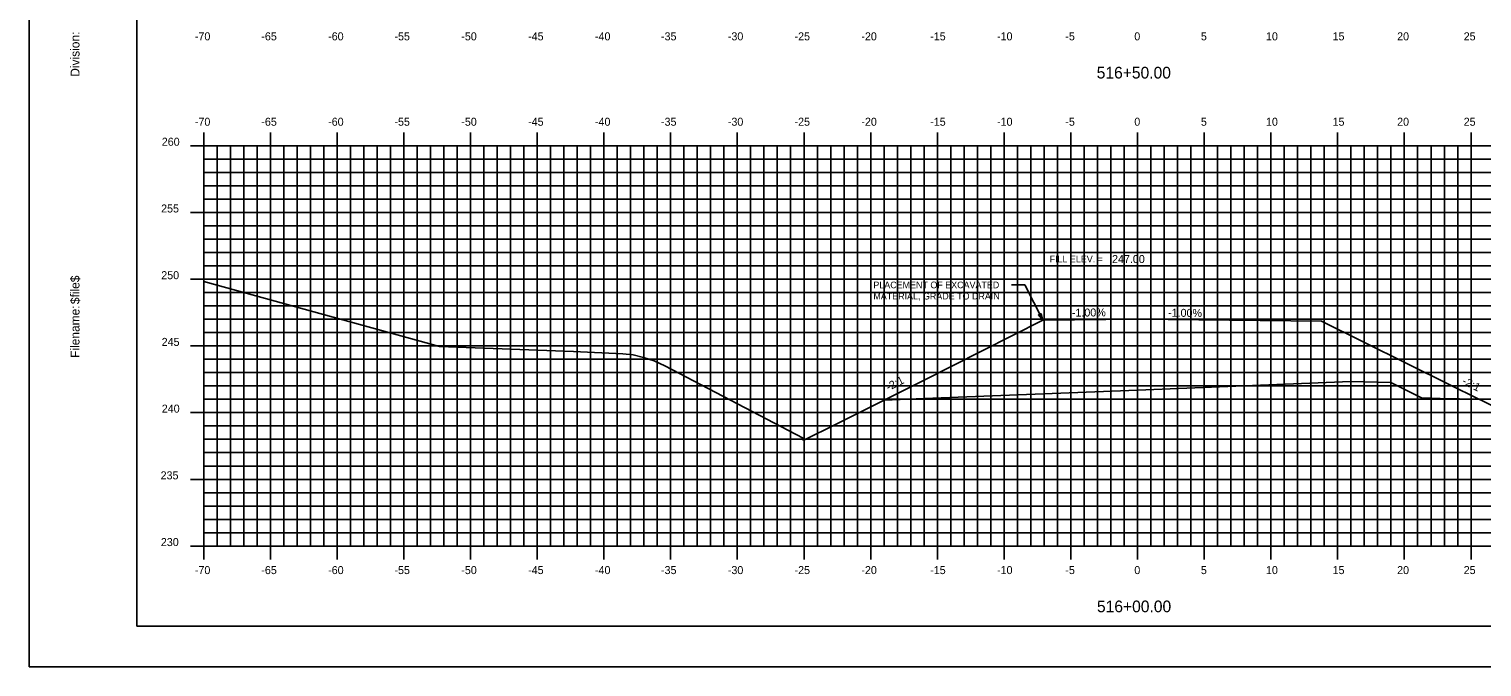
# Model space of a CAD drawing. Extents: x 1168600 to 1177589, y 610178 to 611246.
# Drawn here: x 1173648 to 1173756.9, y 610268.7 to 610316.5 of the extents above; entities that cross this region are included whole.
import ezdxf

# ---------------------------------------------------------------- set-up
doc = ezdxf.new("R2010")
doc.units = 0
for name, color, linetype in [('_Construction', 7, 'Continuous'), ('_Station Equation', 7, 'Continuous'), ('ANNOTATION', 7, 'Continuous'), ('BORDER', 7, 'Continuous'), ('D_Roadway_Centerline_Text', 7, 'Continuous'), ('D_Text_Standard', 7, 'Continuous'), ('H_V ANNOTATION', 7, 'Continuous'), ('MAJOR', 7, 'Continuous'), ('MINOR', 7, 'Continuous'), ('PLOT BOUNDARY', 7, 'Continuous')]:
    doc.layers.add(name, color=color, linetype=linetype)

msp = doc.modelspace()

# ---------------------------------------------------------------- linework, layer by layer
at = {"layer": '_Construction'}
for q in [(1173723.97, 610294.73), (1173744.86, 610294.66)]:
    msp.add_line((1173731.06, 610294.8), q, dxfattribs=at)
at = {"layer": '_Station Equation'}
for points in [[(1173661.06, 610297.63), (1173678.73, 610292.76), (1173688.79, 610292.39), (1173692.47, 610292.21), (1173693.25, 610292.12), (1173694.04, 610291.94), (1173694.83, 610291.67), (1173695.64, 610291.3), (1173706, 610285.88), (1173706, 610285.7)], [(1173752.35, 610288.92), (1173753.64, 610288.87), (1173753.75, 610288.87), (1173756.65, 610288.82), (1173756.81, 610288.74), (1173762.24, 610286.05), (1173762.46, 610285.94), (1173767.42, 610288.4), (1173767.43, 610288.49), (1173767.44, 610288.51), (1173767.47, 610288.51), (1173767.54, 610285.56), (1173771.56, 610287.86), (1173772, 610288.08), (1173772.44, 610288.23), (1173775.03, 610288.05), (1173779.01, 610287.87), (1173779.84, 610288), (1173780.66, 610288.02), (1173785.58, 610287.82), (1173792.79, 610287.15), (1173795.43, 610286.67), (1173799.27, 610287.83), (1173801.06, 610288.36)]]:
    msp.add_lwpolyline(points, dxfattribs=at)
at = {"layer": 'ANNOTATION'}
for p in [(1173721.61, 610297.37), (1173723.97, 610294.73)]:
    msp.add_line(p, (1173722.61, 610297.37), dxfattribs=at)
msp.add_lwpolyline([(1173723.85, 610295.23), (1173723.97, 610294.73), (1173723.63, 610295.12)], close=True, dxfattribs=at)
at = {"layer": 'BORDER'}
for p, q in [((1173656.06, 610376.8), (1173656.06, 610271.8)), ((1173656.06, 610271.8), (1173816.06, 610271.8))]:
    msp.add_line(p, q, dxfattribs=at)
at = {"layer": 'D_Text_Standard'}
for points in [[(1173712.06, 610288.73), (1173714.87, 610290.14), (1173723.97, 610294.73), (1173731.06, 610294.8), (1173744.86, 610294.66), (1173754.41, 610289.92), (1173756.64, 610288.82)], [(1173706, 610285.7), (1173708.53, 610286.96), (1173712.06, 610288.73), (1173715.06, 610288.85), (1173731.06, 610289.49), (1173747.06, 610290.13), (1173750.06, 610290.07), (1173752.35, 610288.92)]]:
    msp.add_lwpolyline(points, dxfattribs=at)
at = {"layer": 'MAJOR'}
for p, q in [((1173661.06, 610308.8), (1173661.06, 610307.8)), ((1173666.06, 610308.8), (1173666.06, 610307.8)), ((1173671.06, 610308.8), (1173671.06, 610307.8)), ((1173676.06, 610308.8), (1173676.06, 610307.8)), ((1173681.06, 610308.8), (1173681.06, 610307.8)), ((1173686.06, 610308.8), (1173686.06, 610307.8)), ((1173691.06, 610308.8), (1173691.06, 610307.8)), ((1173696.06, 610308.8), (1173696.06, 610307.8)), ((1173701.06, 610308.8), (1173701.06, 610307.8)), ((1173706.06, 610308.8), (1173706.06, 610307.8)), ((1173711.06, 610308.8), (1173711.06, 610307.8)), ((1173716.06, 610308.8), (1173716.06, 610307.8)), ((1173721.06, 610308.8), (1173721.06, 610307.8)), ((1173726.06, 610308.8), (1173726.06, 610307.8)), ((1173731.06, 610308.8), (1173731.06, 610307.8)), ((1173736.06, 610308.8), (1173736.06, 610307.8)), ((1173741.06, 610308.8), (1173741.06, 610307.8)), ((1173746.06, 610308.8), (1173746.06, 610307.8)), ((1173751.06, 610308.8), (1173751.06, 610307.8)), ((1173756.06, 610308.8), (1173756.06, 610307.8)), ((1173660.06, 610307.8), (1173661.06, 610307.8)), ((1173661.06, 610307.8), (1173801.06, 610307.8)), ((1173661.06, 610277.8), (1173661.06, 610307.8)), ((1173661.06, 610277.8), (1173661.06, 610307.8)), ((1173661.06, 610307.8), (1173801.06, 610307.8)), ((1173666.06, 610277.8), (1173666.06, 610307.8)), ((1173671.06, 610277.8), (1173671.06, 610307.8)), ((1173676.06, 610277.8), (1173676.06, 610307.8)), ((1173681.06, 610277.8), (1173681.06, 610307.8)), ((1173686.06, 610277.8), (1173686.06, 610307.8)), ((1173691.06, 610277.8), (1173691.06, 610307.8)), ((1173696.06, 610277.8), (1173696.06, 610307.8)), ((1173701.06, 610277.8), (1173701.06, 610307.8)), ((1173706.06, 610277.8), (1173706.06, 610307.8)), ((1173711.06, 610277.8), (1173711.06, 610307.8)), ((1173716.06, 610277.8), (1173716.06, 610307.8)), ((1173721.06, 610277.8), (1173721.06, 610307.8)), ((1173726.06, 610277.8), (1173726.06, 610307.8)), ((1173731.06, 610277.8), (1173731.06, 610307.8)), ((1173736.06, 610277.8), (1173736.06, 610307.8)), ((1173741.06, 610277.8), (1173741.06, 610307.8)), ((1173746.06, 610277.8), (1173746.06, 610307.8)), ((1173751.06, 610277.8), (1173751.06, 610307.8)), ((1173756.06, 610277.8), (1173756.06, 610307.8)), ((1173660.06, 610302.8), (1173661.06, 610302.8)), ((1173661.06, 610302.8), (1173801.06, 610302.8)), ((1173660.06, 610297.8), (1173661.06, 610297.8)), ((1173661.06, 610297.8), (1173801.06, 610297.8)), ((1173660.06, 610292.8), (1173661.06, 610292.8)), ((1173661.06, 610292.8), (1173801.06, 610292.8)), ((1173660.06, 610287.8), (1173661.06, 610287.8)), ((1173661.06, 610287.8), (1173801.06, 610287.8)), ((1173660.06, 610282.8), (1173661.06, 610282.8)), ((1173661.06, 610282.8), (1173801.06, 610282.8)), ((1173660.06, 610277.8), (1173661.06, 610277.8)), ((1173661.06, 610277.8), (1173801.06, 610277.8)), ((1173661.06, 610277.8), (1173801.06, 610277.8)), ((1173661.06, 610276.8), (1173661.06, 610277.8)), ((1173666.06, 610276.8), (1173666.06, 610277.8)), ((1173671.06, 610276.8), (1173671.06, 610277.8)), ((1173676.06, 610276.8), (1173676.06, 610277.8)), ((1173681.06, 610276.8), (1173681.06, 610277.8)), ((1173686.06, 610276.8), (1173686.06, 610277.8)), ((1173691.06, 610276.8), (1173691.06, 610277.8)), ((1173696.06, 610276.8), (1173696.06, 610277.8)), ((1173701.06, 610276.8), (1173701.06, 610277.8)), ((1173706.06, 610276.8), (1173706.06, 610277.8)), ((1173711.06, 610276.8), (1173711.06, 610277.8)), ((1173716.06, 610276.8), (1173716.06, 610277.8)), ((1173721.06, 610276.8), (1173721.06, 610277.8)), ((1173726.06, 610276.8), (1173726.06, 610277.8)), ((1173731.06, 610276.8), (1173731.06, 610277.8)), ((1173736.06, 610276.8), (1173736.06, 610277.8)), ((1173741.06, 610276.8), (1173741.06, 610277.8)), ((1173746.06, 610276.8), (1173746.06, 610277.8)), ((1173751.06, 610276.8), (1173751.06, 610277.8)), ((1173756.06, 610276.8), (1173756.06, 610277.8))]:
    msp.add_line(p, q, dxfattribs=at)
at = {"layer": 'MINOR'}
for p, q in [((1173662.06, 610277.8), (1173662.06, 610307.8)), ((1173663.06, 610277.8), (1173663.06, 610307.8)), ((1173664.06, 610277.8), (1173664.06, 610307.8)), ((1173665.06, 610277.8), (1173665.06, 610307.8)), ((1173667.06, 610277.8), (1173667.06, 610307.8)), ((1173668.06, 610277.8), (1173668.06, 610307.8)), ((1173669.06, 610277.8), (1173669.06, 610307.8)), ((1173670.06, 610277.8), (1173670.06, 610307.8)), ((1173672.06, 610277.8), (1173672.06, 610307.8)), ((1173673.06, 610277.8), (1173673.06, 610307.8)), ((1173674.06, 610277.8), (1173674.06, 610307.8)), ((1173675.06, 610277.8), (1173675.06, 610307.8)), ((1173677.06, 610277.8), (1173677.06, 610307.8)), ((1173678.06, 610277.8), (1173678.06, 610307.8)), ((1173679.06, 610277.8), (1173679.06, 610307.8)), ((1173680.06, 610277.8), (1173680.06, 610307.8)), ((1173682.06, 610277.8), (1173682.06, 610307.8)), ((1173683.06, 610277.8), (1173683.06, 610307.8)), ((1173684.06, 610277.8), (1173684.06, 610307.8)), ((1173685.06, 610277.8), (1173685.06, 610307.8)), ((1173687.06, 610277.8), (1173687.06, 610307.8)), ((1173688.06, 610277.8), (1173688.06, 610307.8)), ((1173689.06, 610277.8), (1173689.06, 610307.8)), ((1173690.06, 610277.8), (1173690.06, 610307.8)), ((1173692.06, 610277.8), (1173692.06, 610307.8)), ((1173693.06, 610277.8), (1173693.06, 610307.8)), ((1173694.06, 610277.8), (1173694.06, 610307.8)), ((1173695.06, 610277.8), (1173695.06, 610307.8)), ((1173697.06, 610277.8), (1173697.06, 610307.8)), ((1173698.06, 610277.8), (1173698.06, 610307.8)), ((1173699.06, 610277.8), (1173699.06, 610307.8)), ((1173700.06, 610277.8), (1173700.06, 610307.8)), ((1173702.06, 610277.8), (1173702.06, 610307.8)), ((1173703.06, 610277.8), (1173703.06, 610307.8)), ((1173704.06, 610277.8), (1173704.06, 610307.8)), ((1173705.06, 610277.8), (1173705.06, 610307.8)), ((1173707.06, 610277.8), (1173707.06, 610307.8)), ((1173708.06, 610277.8), (1173708.06, 610307.8)), ((1173709.06, 610277.8), (1173709.06, 610307.8)), ((1173710.06, 610277.8), (1173710.06, 610307.8)), ((1173712.06, 610277.8), (1173712.06, 610307.8)), ((1173713.06, 610277.8), (1173713.06, 610307.8)), ((1173714.06, 610277.8), (1173714.06, 610307.8)), ((1173715.06, 610277.8), (1173715.06, 610307.8)), ((1173717.06, 610277.8), (1173717.06, 610307.8)), ((1173718.06, 610277.8), (1173718.06, 610307.8)), ((1173719.06, 610277.8), (1173719.06, 610307.8)), ((1173720.06, 610277.8), (1173720.06, 610307.8)), ((1173722.06, 610277.8), (1173722.06, 610307.8)), ((1173723.06, 610277.8), (1173723.06, 610307.8)), ((1173724.06, 610277.8), (1173724.06, 610307.8)), ((1173725.06, 610277.8), (1173725.06, 610307.8)), ((1173727.06, 610277.8), (1173727.06, 610307.8)), ((1173728.06, 610277.8), (1173728.06, 610307.8)), ((1173729.06, 610277.8), (1173729.06, 610307.8)), ((1173730.06, 610277.8), (1173730.06, 610307.8)), ((1173732.06, 610277.8), (1173732.06, 610307.8)), ((1173733.06, 610277.8), (1173733.06, 610307.8)), ((1173734.06, 610277.8), (1173734.06, 610307.8)), ((1173735.06, 610277.8), (1173735.06, 610307.8)), ((1173737.06, 610277.8), (1173737.06, 610307.8)), ((1173738.06, 610277.8), (1173738.06, 610307.8)), ((1173739.06, 610277.8), (1173739.06, 610307.8)), ((1173740.06, 610277.8), (1173740.06, 610307.8)), ((1173742.06, 610277.8), (1173742.06, 610307.8)), ((1173743.06, 610277.8), (1173743.06, 610307.8)), ((1173744.06, 610277.8), (1173744.06, 610307.8)), ((1173745.06, 610277.8), (1173745.06, 610307.8)), ((1173747.06, 610277.8), (1173747.06, 610307.8)), ((1173748.06, 610277.8), (1173748.06, 610307.8)), ((1173749.06, 610277.8), (1173749.06, 610307.8)), ((1173750.06, 610277.8), (1173750.06, 610307.8)), ((1173752.06, 610277.8), (1173752.06, 610307.8)), ((1173753.06, 610277.8), (1173753.06, 610307.8)), ((1173754.06, 610277.8), (1173754.06, 610307.8)), ((1173755.06, 610277.8), (1173755.06, 610307.8)), ((1173661.06, 610306.8), (1173801.06, 610306.8)), ((1173661.06, 610306.8), (1173662.06, 610306.8)), ((1173661.06, 610305.8), (1173801.06, 610305.8)), ((1173661.06, 610305.8), (1173662.06, 610305.8)), ((1173661.06, 610304.8), (1173801.06, 610304.8)), ((1173661.06, 610304.8), (1173662.06, 610304.8)), ((1173661.06, 610303.8), (1173801.06, 610303.8)), ((1173661.06, 610303.8), (1173662.06, 610303.8)), ((1173661.06, 610301.8), (1173801.06, 610301.8)), ((1173661.06, 610301.8), (1173662.06, 610301.8)), ((1173661.06, 610300.8), (1173801.06, 610300.8)), ((1173661.06, 610300.8), (1173662.06, 610300.8)), ((1173661.06, 610299.8), (1173801.06, 610299.8)), ((1173661.06, 610299.8), (1173662.06, 610299.8)), ((1173661.06, 610298.8), (1173801.06, 610298.8)), ((1173661.06, 610298.8), (1173662.06, 610298.8)), ((1173661.06, 610296.8), (1173801.06, 610296.8)), ((1173661.06, 610296.8), (1173662.06, 610296.8)), ((1173661.06, 610295.8), (1173801.06, 610295.8)), ((1173661.06, 610295.8), (1173662.06, 610295.8)), ((1173661.06, 610294.8), (1173801.06, 610294.8)), ((1173661.06, 610294.8), (1173662.06, 610294.8)), ((1173661.06, 610293.8), (1173801.06, 610293.8)), ((1173661.06, 610293.8), (1173662.06, 610293.8)), ((1173661.06, 610291.8), (1173801.06, 610291.8)), ((1173661.06, 610291.8), (1173662.06, 610291.8)), ((1173661.06, 610290.8), (1173801.06, 610290.8)), ((1173661.06, 610290.8), (1173662.06, 610290.8)), ((1173661.06, 610289.8), (1173801.06, 610289.8)), ((1173661.06, 610289.8), (1173662.06, 610289.8)), ((1173661.06, 610288.8), (1173801.06, 610288.8)), ((1173661.06, 610288.8), (1173662.06, 610288.8)), ((1173661.06, 610286.8), (1173801.06, 610286.8)), ((1173661.06, 610286.8), (1173662.06, 610286.8)), ((1173661.06, 610285.8), (1173801.06, 610285.8)), ((1173661.06, 610285.8), (1173662.06, 610285.8)), ((1173661.06, 610284.8), (1173801.06, 610284.8)), ((1173661.06, 610284.8), (1173662.06, 610284.8)), ((1173661.06, 610283.8), (1173801.06, 610283.8)), ((1173661.06, 610283.8), (1173662.06, 610283.8)), ((1173661.06, 610281.8), (1173801.06, 610281.8)), ((1173661.06, 610281.8), (1173662.06, 610281.8)), ((1173661.06, 610280.8), (1173801.06, 610280.8)), ((1173661.06, 610280.8), (1173662.06, 610280.8)), ((1173661.06, 610279.8), (1173801.06, 610279.8)), ((1173661.06, 610279.8), (1173662.06, 610279.8)), ((1173661.06, 610278.8), (1173801.06, 610278.8)), ((1173661.06, 610278.8), (1173662.06, 610278.8))]:
    msp.add_line(p, q, dxfattribs=at)
at = {"layer": 'PLOT BOUNDARY'}
msp.add_lwpolyline([(1173647.97, 610268.74), (1173817.97, 610268.74), (1173817.97, 610378.74), (1173647.97, 610378.74)], close=True, dxfattribs=at)

# ---------------------------------------------------------------- texts
at = {"layer": 'ANNOTATION'}
for s, p in [('FILL ELEV. =', (1173724.47, 610299.06)), ('PLACEMENT OF EXCAVATED ', (1173711.26, 610297.12)), ('MATERIAL, GRADE TO DRAIN', (1173711.26, 610296.28))]:
    msp.add_text(s, height=0.5, dxfattribs=at).set_placement(p)
for s, rotation, p in [('-1.00%', 0.5729, (1173726.14, 610294.99)), ('-1.00%', 359.4271, (1173733.35, 610294.99)), ('-2:1', 26.7948, (1173712.39, 610289.41)), ('-2:1', 333.6129, (1173755.34, 610289.98))]:
    msp.add_text(s, height=0.6, rotation=rotation, dxfattribs=at).set_placement(p)
at = {"layer": 'BORDER'}
for s, p in [('Division:', (1173651.75, 610312.97)), ('$file$', (1173651.75, 610295.93)), ('Filename:', (1173651.75, 610291.9))]:
    msp.add_text(s, height=0.67, rotation=90, dxfattribs=at).set_placement(p)
at = {"layer": 'D_Roadway_Centerline_Text'}
msp.add_text('247.00', height=0.6, dxfattribs=at).set_placement((1173729.15, 610299.01))
at = {"layer": 'H_V ANNOTATION'}
for s, height, p in [('-70', 0.6, (1173660.4, 610315.7)), ('-65', 0.6, (1173665.38, 610315.7)), ('-60', 0.6, (1173670.39, 610315.7)), ('-55', 0.6, (1173675.36, 610315.7)), ('-50', 0.6, (1173680.37, 610315.7)), ('-45', 0.6, (1173685.38, 610315.7)), ('-40', 0.6, (1173690.39, 610315.7)), ('-35', 0.6, (1173695.34, 610315.7)), ('-30', 0.6, (1173700.35, 610315.7)), ('-25', 0.6, (1173705.35, 610315.7)), ('-20', 0.6, (1173710.36, 610315.7)), ('-15', 0.6, (1173715.52, 610315.7)), ('-10', 0.6, (1173720.53, 610315.7)), ('-5', 0.6, (1173725.65, 610315.7)), ('0', 0.6, (1173730.82, 610315.7)), ('5', 0.6, (1173735.81, 610315.7)), ('10', 0.6, (1173740.69, 610315.7)), ('15', 0.6, (1173745.68, 610315.7)), ('20', 0.6, (1173750.52, 610315.7)), ('25', 0.6, (1173755.51, 610315.7)), ('516+50.00', 0.875, (1173728, 610312.84)), ('-70', 0.6, (1173660.4, 610309.3)), ('-65', 0.6, (1173665.38, 610309.3)), ('-60', 0.6, (1173670.39, 610309.3)), ('-55', 0.6, (1173675.36, 610309.3)), ('-50', 0.6, (1173680.37, 610309.3)), ('-45', 0.6, (1173685.38, 610309.3)), ('-40', 0.6, (1173690.39, 610309.3)), ('-35', 0.6, (1173695.34, 610309.3)), ('-30', 0.6, (1173700.35, 610309.3)), ('-25', 0.6, (1173705.35, 610309.3)), ('-20', 0.6, (1173710.36, 610309.3)), ('-15', 0.6, (1173715.52, 610309.3)), ('-10', 0.6, (1173720.53, 610309.3)), ('-5', 0.6, (1173725.65, 610309.3)), ('0', 0.6, (1173730.82, 610309.3)), ('5', 0.6, (1173735.81, 610309.3)), ('10', 0.6, (1173740.69, 610309.3)), ('15', 0.6, (1173745.68, 610309.3)), ('20', 0.6, (1173750.52, 610309.3)), ('25', 0.6, (1173755.51, 610309.3)), ('260', 0.6, (1173657.92, 610307.8)), ('255', 0.6, (1173657.87, 610302.8)), ('250', 0.6, (1173657.88, 610297.8)), ('245', 0.6, (1173657.91, 610292.8)), ('240', 0.6, (1173657.92, 610287.8)), ('235', 0.6, (1173657.83, 610282.8)), ('230', 0.6, (1173657.85, 610277.8)), ('-70', 0.6, (1173660.4, 610275.7)), ('-65', 0.6, (1173665.38, 610275.7)), ('-60', 0.6, (1173670.39, 610275.7)), ('-55', 0.6, (1173675.36, 610275.7)), ('-50', 0.6, (1173680.37, 610275.7)), ('-45', 0.6, (1173685.38, 610275.7)), ('-40', 0.6, (1173690.39, 610275.7)), ('-35', 0.6, (1173695.34, 610275.7)), ('-30', 0.6, (1173700.35, 610275.7)), ('-25', 0.6, (1173705.35, 610275.7)), ('-20', 0.6, (1173710.36, 610275.7)), ('-15', 0.6, (1173715.52, 610275.7)), ('-10', 0.6, (1173720.53, 610275.7)), ('-5', 0.6, (1173725.65, 610275.7)), ('0', 0.6, (1173730.82, 610275.7)), ('5', 0.6, (1173735.81, 610275.7)), ('10', 0.6, (1173740.69, 610275.7)), ('15', 0.6, (1173745.68, 610275.7)), ('20', 0.6, (1173750.52, 610275.7)), ('25', 0.6, (1173755.51, 610275.7)), ('516+00.00', 0.875, (1173728.02, 610272.84))]:
    msp.add_text(s, height=height, dxfattribs=at).set_placement(p)

doc.saveas('drawing.dxf')
